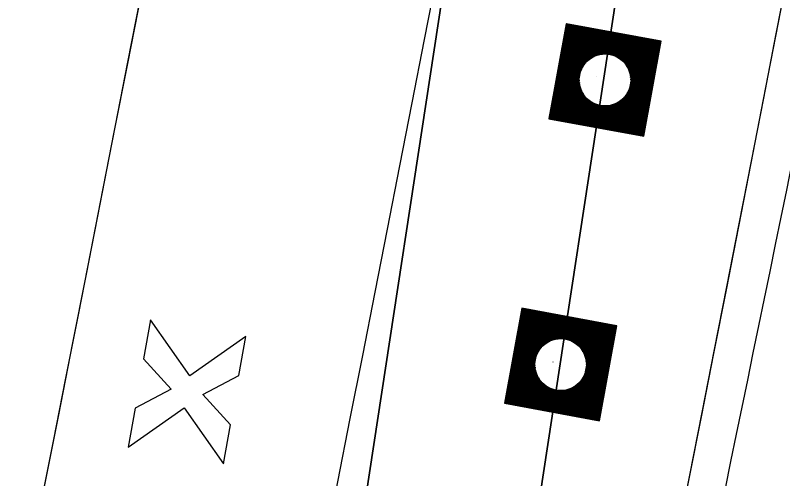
# Model space of a CAD drawing. Extents: x 14104283 to 14120882, y 8635219 to 8671666.
# Drawn here: x 14107861.5 to 14107915.1, y 8639604.9 to 8639637.2 of the extents above; entities that cross this region are included whole.
import ezdxf

# ---------------------------------------------------------------- set-up
doc = ezdxf.new("R2010")
doc.units = 0
for name, color, linetype in [('Cell', 7, 'Continuous'), ('dsnCellElements', 7, 'Continuous'), ('dsnNonPlotable', 7, 'Continuous'), ('dsnPaintPlaceBrokenLineWhite', 7, 'Continuous'), ('dsnPaintPlaceEdgeLineLeftYellow', 7, 'Continuous'), ('dsnPaintPlaceEdgeLineRightWhite', 7, 'Continuous'), ('dsnPaintRemoveDoubleCenterLineYellow', 7, 'Continuous'), ('dsnShadingPaved', 7, 'Continuous'), ('dsnStdLabel', 7, 'Continuous'), ('dsnStgShadingPrevPav', 7, 'Continuous')]:
    doc.layers.add(name, color=color, linetype=linetype)

msp = doc.modelspace()

# ---------------------------------------------------------------- linework, layer by layer
at = {"layer": 'Cell'}
for p, q in [((14107870.967, 8639616.006), (14107870.494, 8639613.297)), ((14107873.711, 8639612.1), (14107870.967, 8639616.006)), ((14107877.616, 8639614.845), (14107873.711, 8639612.1)), ((14107877.143, 8639612.136), (14107877.616, 8639614.845)), ((14107870.494, 8639613.297), (14107872.409, 8639611.186)), ((14107874.626, 8639610.799), (14107877.143, 8639612.136)), ((14107872.409, 8639611.186), (14107869.892, 8639609.849)), ((14107876.541, 8639608.688), (14107874.626, 8639610.799)), ((14107869.419, 8639607.14), (14107873.324, 8639609.884)), ((14107869.892, 8639609.849), (14107869.419, 8639607.14)), ((14107873.324, 8639609.884), (14107876.069, 8639605.979)), ((14107876.069, 8639605.979), (14107876.541, 8639608.688))]:
    msp.add_line(p, q, dxfattribs=at)
at = {"layer": 'dsnCellElements'}
for centre in [(14107902.667, 8639632.742), (14107899.575, 8639612.892)]:
    msp.add_circle(centre, 1.815, dxfattribs=at)
at = {"layer": 'dsnNonPlotable'}
for p, q in [((14107902.077, 8639632.98), (14107902.077, 8639632.976)), ((14107899.038, 8639613.074), (14107899.037, 8639613.07))]:
    msp.add_line(p, q, dxfattribs=at)
at = {"layer": 'dsnPaintPlaceBrokenLineWhite'}
msp.add_line((14107897.232, 8639597.803), (14108002.801, 8640289.797), dxfattribs=at)
at = {"layer": 'dsnPaintPlaceEdgeLineLeftYellow'}
msp.add_arc((14088910.944, 8643520.525), 19430.018, 347.6454697, 348.764283, dxfattribs=at)
at = {"layer": 'dsnPaintPlaceEdgeLineRightWhite'}
msp.add_line((14107908.713, 8639752.631), (14107885.369, 8639599.613), dxfattribs=at)
msp.add_arc((14089678.7, 8643364.108), 18658.5, 347.6102117, 348.7760361, dxfattribs=at)
at = {"layer": 'dsnPaintRemoveDoubleCenterLineYellow'}
msp.add_arc((14089669.259, 8643291.433), 18640.114, 347.5462626, 348.776036, dxfattribs=at)
at = {"layer": 'dsnShadingPaved'}
for p, q in [((14107885.369, 8639599.613), (14107990.938, 8640291.607)), ((14108002.801, 8640289.797), (14107897.232, 8639597.803))]:
    msp.add_line(p, q, dxfattribs=at)
for centre, radius, start, end in [((14089678.7, 8643364.108), 18628, 347.714933, 348.7760361), ((14089678.7, 8643364.108), 18640, 347.714933, 348.7760361), ((14088910.944, 8643520.525), 19430.018, 347.6454697, 348.764283), ((14089678.7, 8643364.108), 18658.5, 347.6102117, 348.7760361)]:
    msp.add_arc(centre, radius, start, end, dxfattribs=at)
at = {"layer": 'dsnStdLabel'}
for points in [[(14107905.369, 8639628.817), (14107906.591, 8639635.444), (14107899.965, 8639636.666), (14107898.742, 8639630.04), (14107905.369, 8639628.817)], [(14107905.365, 8639628.818), (14107906.587, 8639635.441), (14107899.968, 8639636.662), (14107898.747, 8639630.043), (14107905.369, 8639628.821)], [(14107905.362, 8639628.819), (14107906.583, 8639635.438), (14107899.971, 8639636.658), (14107898.751, 8639630.046), (14107905.37, 8639628.825)], [(14107905.354, 8639628.975), (14107906.541, 8639635.409), (14107900, 8639636.616), (14107898.793, 8639630.075), (14107905.377, 8639628.86)], [(14107905.324, 8639629.018), (14107906.498, 8639635.38), (14107900.029, 8639636.573), (14107898.835, 8639630.104), (14107905.383, 8639628.896)], [(14107905.295, 8639629.06), (14107906.456, 8639635.351), (14107900.058, 8639636.531), (14107898.878, 8639630.133), (14107905.39, 8639628.932)], [(14107905.266, 8639629.102), (14107906.414, 8639635.321), (14107900.087, 8639636.489), (14107898.92, 8639630.162), (14107905.354, 8639628.975)], [(14107905.237, 8639629.144), (14107906.371, 8639635.292), (14107900.116, 8639636.447), (14107898.962, 8639630.191), (14107905.324, 8639629.018)], [(14107905.208, 8639629.187), (14107906.329, 8639635.263), (14107900.146, 8639636.404), (14107899.005, 8639630.221), (14107905.295, 8639629.06)], [(14107905.179, 8639629.229), (14107906.287, 8639635.234), (14107900.175, 8639636.362), (14107899.047, 8639630.25), (14107905.266, 8639629.102)], [(14107905.15, 8639629.271), (14107906.245, 8639635.205), (14107900.204, 8639636.32), (14107899.089, 8639630.279), (14107905.237, 8639629.144)], [(14107905.121, 8639629.314), (14107906.202, 8639635.176), (14107900.233, 8639636.277), (14107899.131, 8639630.308), (14107905.208, 8639629.187)], [(14107905.092, 8639629.356), (14107906.16, 8639635.147), (14107900.262, 8639636.235), (14107899.174, 8639630.337), (14107905.179, 8639629.229)], [(14107905.062, 8639629.398), (14107906.118, 8639635.118), (14107900.291, 8639636.193), (14107899.216, 8639630.366), (14107905.15, 8639629.271)], [(14107905.033, 8639629.44), (14107906.075, 8639635.089), (14107900.32, 8639636.151), (14107899.258, 8639630.395), (14107905.121, 8639629.314)], [(14107905.004, 8639629.483), (14107906.033, 8639635.059), (14107900.349, 8639636.108), (14107899.301, 8639630.424), (14107905.092, 8639629.356)], [(14107904.975, 8639629.525), (14107905.991, 8639635.03), (14107900.378, 8639636.066), (14107899.343, 8639630.453), (14107905.062, 8639629.398)], [(14107904.946, 8639629.567), (14107905.949, 8639635.001), (14107900.408, 8639636.024), (14107899.385, 8639630.483), (14107905.033, 8639629.44)], [(14107904.917, 8639629.609), (14107905.906, 8639634.972), (14107900.437, 8639635.981), (14107899.427, 8639630.512), (14107905.004, 8639629.483)], [(14107904.888, 8639629.652), (14107905.864, 8639634.943), (14107900.466, 8639635.939), (14107899.47, 8639630.541), (14107904.975, 8639629.525)], [(14107904.859, 8639629.694), (14107905.822, 8639634.914), (14107900.495, 8639635.897), (14107899.512, 8639630.57), (14107904.946, 8639629.567)], [(14107904.83, 8639629.736), (14107905.779, 8639634.885), (14107900.524, 8639635.855), (14107899.554, 8639630.599), (14107904.917, 8639629.609)], [(14107904.8, 8639629.779), (14107905.737, 8639634.856), (14107900.553, 8639635.812), (14107899.597, 8639630.628), (14107904.888, 8639629.652)], [(14107904.771, 8639629.821), (14107905.695, 8639634.827), (14107900.582, 8639635.77), (14107899.639, 8639630.657), (14107904.859, 8639629.694)], [(14107904.742, 8639629.863), (14107905.653, 8639634.797), (14107900.611, 8639635.728), (14107899.681, 8639630.686), (14107904.83, 8639629.736)], [(14107904.713, 8639629.905), (14107905.61, 8639634.768), (14107900.64, 8639635.685), (14107899.723, 8639630.715), (14107904.8, 8639629.779)], [(14107904.684, 8639629.948), (14107905.568, 8639634.739), (14107900.67, 8639635.643), (14107899.766, 8639630.745), (14107904.771, 8639629.821)], [(14107904.655, 8639629.99), (14107905.526, 8639634.71), (14107900.699, 8639635.601), (14107899.808, 8639630.774), (14107904.742, 8639629.863)], [(14107904.626, 8639630.032), (14107905.484, 8639634.681), (14107900.728, 8639635.559), (14107899.85, 8639630.803), (14107904.713, 8639629.905)], [(14107904.597, 8639630.075), (14107905.441, 8639634.652), (14107900.757, 8639635.516), (14107899.892, 8639630.832), (14107904.684, 8639629.948)], [(14107904.568, 8639630.117), (14107905.399, 8639634.623), (14107900.786, 8639635.474), (14107899.935, 8639630.861), (14107904.655, 8639629.99)], [(14107904.538, 8639630.159), (14107905.357, 8639634.594), (14107900.815, 8639635.432), (14107899.977, 8639630.89), (14107904.626, 8639630.032)], [(14107904.509, 8639630.201), (14107905.314, 8639634.565), (14107900.844, 8639635.389), (14107900.019, 8639630.919), (14107904.597, 8639630.075)], [(14107904.48, 8639630.244), (14107905.272, 8639634.535), (14107900.873, 8639635.347), (14107900.062, 8639630.948), (14107904.568, 8639630.117)], [(14107904.451, 8639630.286), (14107905.23, 8639634.506), (14107900.902, 8639635.305), (14107900.104, 8639630.977), (14107904.538, 8639630.159)], [(14107904.422, 8639630.328), (14107905.188, 8639634.477), (14107900.931, 8639635.263), (14107900.146, 8639631.007), (14107904.509, 8639630.201)], [(14107904.393, 8639630.371), (14107905.145, 8639634.448), (14107900.961, 8639635.22), (14107900.188, 8639631.036), (14107904.48, 8639630.244)], [(14107904.364, 8639630.413), (14107905.103, 8639634.419), (14107900.99, 8639635.178), (14107900.231, 8639631.065), (14107904.451, 8639630.286)], [(14107904.335, 8639630.455), (14107905.061, 8639634.39), (14107901.019, 8639635.136), (14107900.273, 8639631.094), (14107904.422, 8639630.328)], [(14107904.306, 8639630.497), (14107905.018, 8639634.361), (14107901.048, 8639635.093), (14107900.315, 8639631.123), (14107904.393, 8639630.371)], [(14107904.276, 8639630.54), (14107904.976, 8639634.332), (14107901.077, 8639635.051), (14107900.358, 8639631.152), (14107904.364, 8639630.413)], [(14107904.247, 8639630.582), (14107904.934, 8639634.303), (14107901.106, 8639635.009), (14107900.4, 8639631.181), (14107904.335, 8639630.455)], [(14107904.218, 8639630.624), (14107904.892, 8639634.273), (14107901.135, 8639634.967), (14107900.442, 8639631.21), (14107904.306, 8639630.497)], [(14107904.189, 8639630.667), (14107904.849, 8639634.244), (14107901.164, 8639634.924), (14107900.484, 8639631.239), (14107904.276, 8639630.54)], [(14107904.16, 8639630.709), (14107904.807, 8639634.215), (14107901.193, 8639634.882), (14107900.527, 8639631.269), (14107904.247, 8639630.582)], [(14107904.131, 8639630.751), (14107904.765, 8639634.186), (14107901.223, 8639634.84), (14107900.569, 8639631.298), (14107904.218, 8639630.624)], [(14107902.654, 8639634.539), (14107901.252, 8639634.797), (14107900.993, 8639633.395)], [(14107902.497, 8639634.531), (14107901.281, 8639634.755), (14107901.056, 8639633.539)], [(14107902.379, 8639634.516), (14107901.31, 8639634.713), (14107901.113, 8639633.644)], [(14107902.281, 8639634.497), (14107901.339, 8639634.671), (14107901.165, 8639633.729)], [(14107902.195, 8639634.476), (14107901.368, 8639634.628), (14107901.216, 8639633.801)], [(14107902.118, 8639634.453), (14107901.397, 8639634.586), (14107901.264, 8639633.865)], [(14107902.048, 8639634.429), (14107901.426, 8639634.544), (14107901.312, 8639633.922)], [(14107901.984, 8639634.404), (14107901.455, 8639634.501), (14107901.358, 8639633.973)], [(14107901.924, 8639634.378), (14107901.485, 8639634.459), (14107901.404, 8639634.02)], [(14107901.868, 8639634.351), (14107901.514, 8639634.417), (14107901.448, 8639634.062)], [(14107901.816, 8639634.324), (14107901.543, 8639634.375), (14107901.493, 8639634.102)], [(14107901.766, 8639634.297), (14107901.572, 8639634.332), (14107901.536, 8639634.138)], [(14107901.719, 8639634.268), (14107901.601, 8639634.29), (14107901.579, 8639634.172)], [(14107901.674, 8639634.24), (14107901.63, 8639634.248), (14107901.622, 8639634.204)], [(14107904.464, 8639632.755), (14107904.722, 8639634.157), (14107903.32, 8639634.416)], [(14107904.456, 8639632.912), (14107904.68, 8639634.128), (14107903.464, 8639634.352)], [(14107904.441, 8639633.03), (14107904.638, 8639634.099), (14107903.569, 8639634.296)], [(14107904.422, 8639633.128), (14107904.596, 8639634.07), (14107903.654, 8639634.243)], [(14107904.401, 8639633.214), (14107904.553, 8639634.041), (14107903.726, 8639634.193)], [(14107904.378, 8639633.29), (14107904.511, 8639634.011), (14107903.79, 8639634.145)], [(14107904.354, 8639633.36), (14107904.469, 8639633.982), (14107903.847, 8639634.097)], [(14107904.329, 8639633.425), (14107904.426, 8639633.953), (14107903.898, 8639634.051)], [(14107904.303, 8639633.485), (14107904.384, 8639633.924), (14107903.945, 8639634.005)], [(14107904.276, 8639633.541), (14107904.342, 8639633.895), (14107903.987, 8639633.96)], [(14107904.249, 8639633.593), (14107904.3, 8639633.866), (14107904.027, 8639633.916)], [(14107904.221, 8639633.643), (14107904.257, 8639633.837), (14107904.063, 8639633.873)], [(14107904.193, 8639633.69), (14107904.215, 8639633.808), (14107904.097, 8639633.829)], [(14107904.165, 8639633.735), (14107904.173, 8639633.779), (14107904.129, 8639633.787)], [(14107900.87, 8639632.729), (14107900.611, 8639631.327), (14107902.014, 8639631.068)], [(14107900.878, 8639632.572), (14107900.654, 8639631.356), (14107901.87, 8639631.131)], [(14107900.893, 8639632.454), (14107900.696, 8639631.385), (14107901.765, 8639631.188)], [(14107900.912, 8639632.356), (14107900.738, 8639631.414), (14107901.68, 8639631.24)], [(14107900.933, 8639632.27), (14107900.78, 8639631.443), (14107901.607, 8639631.291)], [(14107900.956, 8639632.193), (14107900.823, 8639631.472), (14107901.544, 8639631.339)], [(14107900.98, 8639632.123), (14107900.865, 8639631.501), (14107901.487, 8639631.387)], [(14107901.005, 8639632.059), (14107900.907, 8639631.531), (14107901.436, 8639631.433)], [(14107901.031, 8639631.999), (14107900.95, 8639631.56), (14107901.389, 8639631.479)], [(14107901.057, 8639631.943), (14107900.992, 8639631.589), (14107901.346, 8639631.523)], [(14107901.084, 8639631.891), (14107901.034, 8639631.618), (14107901.307, 8639631.568)], [(14107904.073, 8639630.836), (14107904.277, 8639631.945)], [(14107904.102, 8639630.793), (14107904.341, 8639632.089)], [(14107901.112, 8639631.841), (14107901.076, 8639631.647), (14107901.27, 8639631.611)], [(14107901.14, 8639631.794), (14107901.119, 8639631.676), (14107901.237, 8639631.654)], [(14107901.169, 8639631.749), (14107901.161, 8639631.705), (14107901.205, 8639631.697)], [(14107903.811, 8639631.216), (14107903.841, 8639631.382)], [(14107903.84, 8639631.174), (14107903.885, 8639631.421)], [(14107903.869, 8639631.132), (14107903.93, 8639631.464)], [(14107903.898, 8639631.089), (14107903.976, 8639631.511)], [(14107903.927, 8639631.047), (14107904.022, 8639631.562)], [(14107903.956, 8639631.005), (14107904.069, 8639631.619)], [(14107903.985, 8639630.963), (14107904.118, 8639631.682)], [(14107904.014, 8639630.92), (14107904.168, 8639631.755)], [(14107904.044, 8639630.878), (14107904.221, 8639631.84)], [(14107902.68, 8639630.945), (14107904.189, 8639630.667)], [(14107902.837, 8639630.953), (14107904.16, 8639630.709)], [(14107902.955, 8639630.968), (14107904.131, 8639630.751)], [(14107903.053, 8639630.987), (14107904.102, 8639630.793)], [(14107903.139, 8639631.008), (14107904.073, 8639630.836)], [(14107903.215, 8639631.031), (14107904.044, 8639630.878)], [(14107903.285, 8639631.055), (14107904.014, 8639630.92)], [(14107903.35, 8639631.08), (14107903.985, 8639630.963)], [(14107903.41, 8639631.106), (14107903.956, 8639631.005)], [(14107903.466, 8639631.132), (14107903.927, 8639631.047)], [(14107903.518, 8639631.16), (14107903.898, 8639631.089)], [(14107903.568, 8639631.187), (14107903.869, 8639631.132)], [(14107903.615, 8639631.215), (14107903.84, 8639631.174)], [(14107903.66, 8639631.244), (14107903.811, 8639631.216)], [(14107902.277, 8639608.968), (14107903.499, 8639615.594), (14107896.873, 8639616.817), (14107895.65, 8639610.19), (14107902.277, 8639608.968)], [(14107902.273, 8639608.968), (14107903.495, 8639615.591), (14107896.876, 8639616.813), (14107895.655, 8639610.193), (14107902.277, 8639608.971)], [(14107902.27, 8639608.969), (14107903.491, 8639615.588), (14107896.879, 8639616.808), (14107895.659, 8639610.196), (14107902.278, 8639608.975)], [(14107902.262, 8639609.126), (14107903.449, 8639615.559), (14107896.908, 8639616.766), (14107895.701, 8639610.225), (14107902.285, 8639609.011)], [(14107902.233, 8639609.168), (14107903.406, 8639615.53), (14107896.937, 8639616.724), (14107895.744, 8639610.254), (14107902.291, 8639609.046)], [(14107902.203, 8639609.21), (14107903.364, 8639615.501), (14107896.966, 8639616.681), (14107895.786, 8639610.284), (14107902.298, 8639609.082)], [(14107902.174, 8639609.252), (14107903.322, 8639615.472), (14107896.995, 8639616.639), (14107895.828, 8639610.313), (14107902.262, 8639609.126)], [(14107902.145, 8639609.295), (14107903.28, 8639615.443), (14107897.025, 8639616.597), (14107895.87, 8639610.342), (14107902.233, 8639609.168)], [(14107902.116, 8639609.337), (14107903.237, 8639615.414), (14107897.054, 8639616.555), (14107895.913, 8639610.371), (14107902.203, 8639609.21)], [(14107902.087, 8639609.379), (14107903.195, 8639615.384), (14107897.083, 8639616.512), (14107895.955, 8639610.4), (14107902.174, 8639609.252)], [(14107902.058, 8639609.422), (14107903.153, 8639615.355), (14107897.112, 8639616.47), (14107895.997, 8639610.429), (14107902.145, 8639609.295)], [(14107902.029, 8639609.464), (14107903.11, 8639615.326), (14107897.141, 8639616.428), (14107896.04, 8639610.458), (14107902.116, 8639609.337)], [(14107902, 8639609.506), (14107903.068, 8639615.297), (14107897.17, 8639616.385), (14107896.082, 8639610.487), (14107902.087, 8639609.379)], [(14107901.971, 8639609.548), (14107903.026, 8639615.268), (14107897.199, 8639616.343), (14107896.124, 8639610.516), (14107902.058, 8639609.422)], [(14107901.941, 8639609.591), (14107902.984, 8639615.239), (14107897.228, 8639616.301), (14107896.166, 8639610.546), (14107902.029, 8639609.464)], [(14107901.912, 8639609.633), (14107902.941, 8639615.21), (14107897.257, 8639616.259), (14107896.209, 8639610.575), (14107902, 8639609.506)], [(14107901.883, 8639609.675), (14107902.899, 8639615.181), (14107897.287, 8639616.216), (14107896.251, 8639610.604), (14107901.971, 8639609.548)], [(14107901.854, 8639609.718), (14107902.857, 8639615.152), (14107897.316, 8639616.174), (14107896.293, 8639610.633), (14107901.941, 8639609.591)], [(14107901.825, 8639609.76), (14107902.814, 8639615.122), (14107897.345, 8639616.132), (14107896.335, 8639610.662), (14107901.912, 8639609.633)], [(14107901.796, 8639609.802), (14107902.772, 8639615.093), (14107897.374, 8639616.089), (14107896.378, 8639610.691), (14107901.883, 8639609.675)], [(14107901.767, 8639609.844), (14107902.73, 8639615.064), (14107897.403, 8639616.047), (14107896.42, 8639610.72), (14107901.854, 8639609.718)], [(14107901.738, 8639609.887), (14107902.688, 8639615.035), (14107897.432, 8639616.005), (14107896.462, 8639610.749), (14107901.825, 8639609.76)], [(14107901.709, 8639609.929), (14107902.645, 8639615.006), (14107897.461, 8639615.963), (14107896.505, 8639610.778), (14107901.796, 8639609.802)], [(14107901.679, 8639609.971), (14107902.603, 8639614.977), (14107897.49, 8639615.92), (14107896.547, 8639610.808), (14107901.767, 8639609.844)], [(14107901.65, 8639610.014), (14107902.561, 8639614.948), (14107897.519, 8639615.878), (14107896.589, 8639610.837), (14107901.738, 8639609.887)], [(14107901.621, 8639610.056), (14107902.518, 8639614.919), (14107897.549, 8639615.836), (14107896.631, 8639610.866), (14107901.709, 8639609.929)], [(14107901.592, 8639610.098), (14107902.476, 8639614.89), (14107897.578, 8639615.793), (14107896.674, 8639610.895), (14107901.679, 8639609.971)], [(14107901.563, 8639610.14), (14107902.434, 8639614.86), (14107897.607, 8639615.751), (14107896.716, 8639610.924), (14107901.65, 8639610.014)], [(14107901.534, 8639610.183), (14107902.392, 8639614.831), (14107897.636, 8639615.709), (14107896.758, 8639610.953), (14107901.621, 8639610.056)], [(14107901.505, 8639610.225), (14107902.349, 8639614.802), (14107897.665, 8639615.667), (14107896.801, 8639610.982), (14107901.592, 8639610.098)], [(14107901.476, 8639610.267), (14107902.307, 8639614.773), (14107897.694, 8639615.624), (14107896.843, 8639611.011), (14107901.563, 8639610.14)], [(14107901.447, 8639610.31), (14107902.265, 8639614.744), (14107897.723, 8639615.582), (14107896.885, 8639611.04), (14107901.534, 8639610.183)], [(14107901.417, 8639610.352), (14107902.222, 8639614.715), (14107897.752, 8639615.54), (14107896.927, 8639611.07), (14107901.505, 8639610.225)], [(14107901.388, 8639610.394), (14107902.18, 8639614.686), (14107897.781, 8639615.497), (14107896.97, 8639611.099), (14107901.476, 8639610.267)], [(14107901.359, 8639610.436), (14107902.138, 8639614.657), (14107897.811, 8639615.455), (14107897.012, 8639611.128), (14107901.447, 8639610.31)], [(14107901.33, 8639610.479), (14107902.096, 8639614.628), (14107897.84, 8639615.413), (14107897.054, 8639611.157), (14107901.417, 8639610.352)], [(14107901.301, 8639610.521), (14107902.053, 8639614.598), (14107897.869, 8639615.371), (14107897.097, 8639611.186), (14107901.388, 8639610.394)], [(14107901.272, 8639610.563), (14107902.011, 8639614.569), (14107897.898, 8639615.328), (14107897.139, 8639611.215), (14107901.359, 8639610.436)], [(14107901.243, 8639610.606), (14107901.969, 8639614.54), (14107897.927, 8639615.286), (14107897.181, 8639611.244), (14107901.33, 8639610.479)], [(14107901.214, 8639610.648), (14107901.927, 8639614.511), (14107897.956, 8639615.244), (14107897.223, 8639611.273), (14107901.301, 8639610.521)], [(14107901.185, 8639610.69), (14107901.884, 8639614.482), (14107897.985, 8639615.201), (14107897.266, 8639611.302), (14107901.272, 8639610.563)], [(14107901.155, 8639610.732), (14107901.842, 8639614.453), (14107898.014, 8639615.159), (14107897.308, 8639611.332), (14107901.243, 8639610.606)], [(14107901.126, 8639610.775), (14107901.8, 8639614.424), (14107898.043, 8639615.117), (14107897.35, 8639611.361), (14107901.214, 8639610.648)], [(14107901.097, 8639610.817), (14107901.757, 8639614.395), (14107898.073, 8639615.075), (14107897.393, 8639611.39), (14107901.185, 8639610.69)], [(14107901.068, 8639610.859), (14107901.715, 8639614.366), (14107898.102, 8639615.032), (14107897.435, 8639611.419), (14107901.155, 8639610.732)], [(14107901.039, 8639610.902), (14107901.673, 8639614.337), (14107898.131, 8639614.99), (14107897.477, 8639611.448), (14107901.126, 8639610.775)], [(14107899.562, 8639614.689), (14107898.16, 8639614.948), (14107897.901, 8639613.546)], [(14107899.405, 8639614.681), (14107898.189, 8639614.905), (14107897.965, 8639613.689)], [(14107899.287, 8639614.666), (14107898.218, 8639614.863), (14107898.021, 8639613.794)], [(14107899.189, 8639614.647), (14107898.247, 8639614.821), (14107898.073, 8639613.879)], [(14107899.103, 8639614.626), (14107898.276, 8639614.779), (14107898.124, 8639613.952)], [(14107899.026, 8639614.603), (14107898.305, 8639614.736), (14107898.172, 8639614.015)], [(14107898.957, 8639614.579), (14107898.335, 8639614.694), (14107898.22, 8639614.072)], [(14107898.892, 8639614.554), (14107898.364, 8639614.652), (14107898.266, 8639614.123)], [(14107898.832, 8639614.528), (14107898.393, 8639614.61), (14107898.312, 8639614.17)], [(14107898.776, 8639614.502), (14107898.422, 8639614.567), (14107898.356, 8639614.213)], [(14107898.724, 8639614.475), (14107898.451, 8639614.525), (14107898.401, 8639614.252)], [(14107898.674, 8639614.447), (14107898.48, 8639614.483), (14107898.444, 8639614.289)], [(14107898.627, 8639614.419), (14107898.509, 8639614.44), (14107898.487, 8639614.323)], [(14107898.582, 8639614.39), (14107898.538, 8639614.398), (14107898.53, 8639614.354)], [(14107901.372, 8639612.905), (14107901.631, 8639614.307), (14107900.228, 8639614.566)], [(14107901.364, 8639613.062), (14107901.588, 8639614.278), (14107900.372, 8639614.503)], [(14107901.349, 8639613.18), (14107901.546, 8639614.249), (14107900.477, 8639614.446)], [(14107901.33, 8639613.278), (14107901.504, 8639614.22), (14107900.562, 8639614.394)], [(14107901.309, 8639613.364), (14107901.461, 8639614.191), (14107900.634, 8639614.344)], [(14107901.286, 8639613.441), (14107901.419, 8639614.162), (14107900.698, 8639614.295)], [(14107901.262, 8639613.511), (14107901.377, 8639614.133), (14107900.755, 8639614.247)], [(14107901.237, 8639613.575), (14107901.335, 8639614.104), (14107900.806, 8639614.201)], [(14107901.211, 8639613.635), (14107901.292, 8639614.075), (14107900.853, 8639614.156)], [(14107901.185, 8639613.691), (14107901.25, 8639614.045), (14107900.896, 8639614.111)], [(14107901.157, 8639613.744), (14107901.208, 8639614.016), (14107900.935, 8639614.067)], [(14107901.13, 8639613.793), (14107901.165, 8639613.987), (14107900.971, 8639614.023)], [(14107901.101, 8639613.84), (14107901.123, 8639613.958), (14107901.005, 8639613.98)], [(14107901.073, 8639613.885), (14107901.081, 8639613.929), (14107901.037, 8639613.937)], [(14107897.778, 8639612.879), (14107897.519, 8639611.477), (14107898.922, 8639611.218)], [(14107897.786, 8639612.723), (14107897.562, 8639611.506), (14107898.778, 8639611.282)], [(14107897.801, 8639612.605), (14107897.604, 8639611.535), (14107898.673, 8639611.338)], [(14107897.82, 8639612.506), (14107897.646, 8639611.564), (14107898.588, 8639611.391)], [(14107897.841, 8639612.42), (14107897.689, 8639611.594), (14107898.516, 8639611.441)], [(14107897.864, 8639612.344), (14107897.731, 8639611.623), (14107898.452, 8639611.49)], [(14107897.888, 8639612.274), (14107897.773, 8639611.652), (14107898.395, 8639611.537)], [(14107897.913, 8639612.209), (14107897.815, 8639611.681), (14107898.344, 8639611.583)], [(14107897.939, 8639612.15), (14107897.858, 8639611.71), (14107898.297, 8639611.629)], [(14107897.965, 8639612.094), (14107897.9, 8639611.739), (14107898.254, 8639611.674)], [(14107900.981, 8639610.986), (14107901.185, 8639612.095)], [(14107901.01, 8639610.944), (14107901.249, 8639612.239)], [(14107897.993, 8639612.041), (14107897.942, 8639611.768), (14107898.215, 8639611.718)], [(14107898.02, 8639611.991), (14107897.985, 8639611.797), (14107898.179, 8639611.762)], [(14107898.049, 8639611.944), (14107898.027, 8639611.826), (14107898.145, 8639611.805)], [(14107898.077, 8639611.9), (14107898.069, 8639611.856), (14107898.113, 8639611.847)], [(14107900.719, 8639611.367), (14107900.749, 8639611.532)], [(14107900.748, 8639611.324), (14107900.794, 8639611.572)], [(14107900.777, 8639611.282), (14107900.838, 8639611.615)], [(14107900.806, 8639611.24), (14107900.884, 8639611.661)], [(14107900.835, 8639611.198), (14107900.93, 8639611.712)], [(14107900.864, 8639611.155), (14107900.978, 8639611.769)], [(14107900.893, 8639611.113), (14107901.026, 8639611.833)], [(14107900.923, 8639611.071), (14107901.077, 8639611.905)], [(14107900.952, 8639611.028), (14107901.129, 8639611.991)], [(14107899.588, 8639611.095), (14107901.097, 8639610.817)], [(14107899.745, 8639611.103), (14107901.068, 8639610.859)], [(14107899.863, 8639611.119), (14107901.039, 8639610.902)], [(14107899.961, 8639611.137), (14107901.01, 8639610.944)], [(14107900.047, 8639611.158), (14107900.981, 8639610.986)], [(14107900.124, 8639611.181), (14107900.952, 8639611.028)], [(14107900.193, 8639611.205), (14107900.923, 8639611.071)], [(14107900.258, 8639611.23), (14107900.893, 8639611.113)], [(14107900.318, 8639611.256), (14107900.864, 8639611.155)], [(14107900.374, 8639611.283), (14107900.835, 8639611.198)], [(14107900.426, 8639611.31), (14107900.806, 8639611.24)], [(14107900.476, 8639611.338), (14107900.777, 8639611.282)], [(14107900.523, 8639611.366), (14107900.748, 8639611.324)], [(14107900.568, 8639611.395), (14107900.719, 8639611.367)]]:
    msp.add_lwpolyline(points, dxfattribs=at)
at = {"layer": 'dsnStgShadingPrevPav'}
for centre, radius, start, end in [((14098576.761, 8641447.78), 9456, 348.4493429, 351.6728455), ((14098576.761, 8641447.78), 9468, 347.8072551, 351.6728455), ((14098576.761, 8641447.78), 9468, 348.1945818, 351.6728455), ((14098576.761, 8641447.78), 9488, 348.2025245, 351.6728455), ((14098576.761, 8641447.78), 9488, 348.2025245, 351.6728455), ((14098576.761, 8641447.78), 9512, 348.1761969, 351.6535365), ((14098576.761, 8641447.78), 9512, 348.2120116, 351.6535365), ((14098576.761, 8641447.78), 9450, 348.2207777, 350.242299), ((14098576.761, 8641447.78), 9456, 348.4493429, 350.1957015), ((14089678.7, 8643364.108), 18616, 348.0148074, 348.7760361), ((14089678.7, 8643364.108), 18616, 348.0148074, 348.7760361), ((14089678.7, 8643364.108), 18628, 347.714997, 348.7760361)]:
    msp.add_arc(centre, radius, start, end, dxfattribs=at)

doc.saveas('drawing.dxf')
